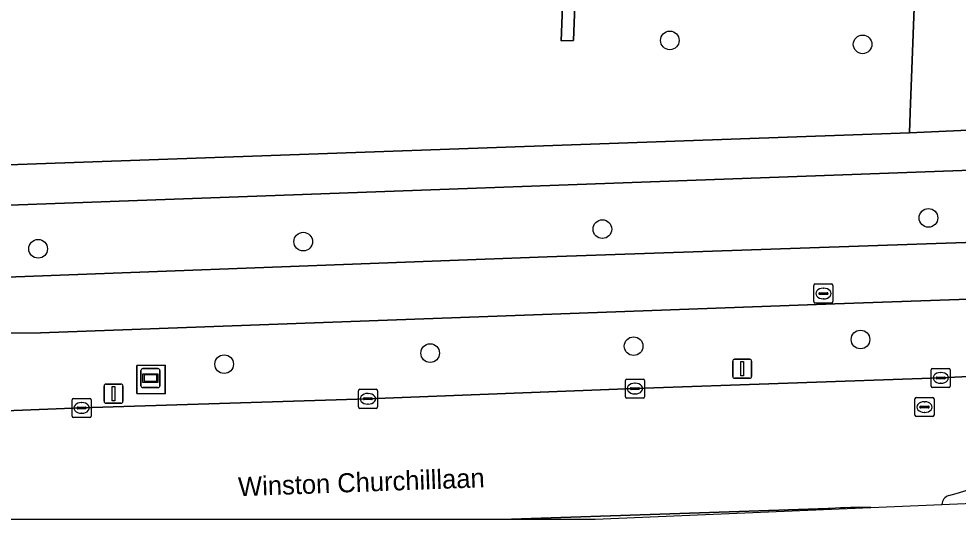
# Model space of a CAD drawing. Extents: x 160077 to 160948, y 386481 to 387498.
# Drawn here: x 160718.36 to 160767.62, y 386481.46 to 386507.72 of the extents above; entities that cross this region are included whole.
import ezdxf

# ---------------------------------------------------------------- set-up
doc = ezdxf.new("R2010")
doc.units = 0
for name, color, linetype in [('IMGEO_Berm_groen', 7, 'Continuous'), ('IMGEO_Boom', 7, 'Continuous'), ('IMGEO_Fietspad_gesloten', 7, 'Continuous'), ('IMGEO_Groenvoorziening', 7, 'Continuous'), ('IMGEO_Kolk', 7, 'Continuous'), ('IMGEO_Lichtmast', 7, 'Continuous'), ('IMGEO_Muur', 7, 'Continuous'), ('IMGEO_Openbare_ruimte_label', 7, 'Continuous'), ('IMGEO_OVBaan_gesloten', 7, 'Continuous'), ('IMGEO_Reclamebord', 7, 'Continuous'), ('IMGEO_Rijbaan_regionaal_gesloten', 7, 'Continuous'), ('IMGEO_Rioolput', 7, 'Continuous'), ('IMGEO_Terreindeel_open', 7, 'Continuous'), ('IMGEO_Voetpad_open', 7, 'Continuous')]:
    doc.layers.add(name, color=color, linetype=linetype)

msp = doc.modelspace()

# ---------------------------------------------------------------- linework, layer by layer
at = {"layer": 'IMGEO_Berm_groen'}
for points in [[(160704.366, 386493.808), (160710.76, 386493.904), (160746.073, 386495.229), (160795.555, 386496.918), (160846.258, 386498.845), (160857.099, 386499.339), (160881.721, 386500.275), (160881.582, 386503.838)], [(160881.582, 386503.838), (160795.648, 386500.737), (160772.623, 386499.926), (160713.046, 386497.77), (160709.763, 386497.665)], [(160919.312, 386499.487), (160918.332, 386499.173), (160917.075, 386498.989), (160915.942, 386498.909), (160889.501, 386497.575), (160877.287, 386497.058), (160857.617, 386496.34), (160851.372, 386496.133), (160838.485, 386495.507), (160805.753, 386494.317), (160761.157, 386492.764), (160719.493, 386491.242), (160716.709, 386491.225), (160708.775, 386490.836)], [(160705.652, 386486.799), (160709.667, 386486.839), (160721.654, 386487.302), (160736.667, 386487.78), (160750.669, 386488.317), (160766.704, 386488.877), (160779.092, 386489.478), (160802.415, 386490.254), (160825.789, 386491.128), (160842.714, 386491.684), (160848.147, 386491.879), (160859.228, 386492.225), (160859.576, 386492.237), (160866.651, 386492.485), (160888.151, 386493.182), (160896.42, 386493.486), (160905.808, 386494.187), (160906.65, 386494.25), (160908.865, 386494.432)], [(160766.762, 386482.237), (160857.532, 386486.102), (160921.261, 386488.666), (160921.008, 386490.521)]]:
    msp.add_lwpolyline(points, dxfattribs=at)
msp.add_lwpolyline([(160726.042, 386488.049), (160724.541, 386488.053), (160724.556, 386489.531), (160726.03, 386489.546)], close=True, dxfattribs=at)
for centre, radius, start, end in [((160739.472, 386574.651), 96.017, 286.73475, 290.67812), ((160767.276, 386482.21), 0.515, 107.7427, 177.0103)]:
    msp.add_arc(centre, radius, start, end, dxfattribs=at)
at = {"layer": 'IMGEO_Boom'}
for centre in [(160752.498, 386506.583), (160762.605, 386506.375), (160766.057, 386497.27), (160748.96, 386496.682), (160733.274, 386496.027), (160719.372, 386495.65), (160762.496, 386490.892), (160739.931, 386490.177), (160750.597, 386490.541), (160729.127, 386489.597)]:
    msp.add_circle(centre, 0.489, dxfattribs=at)
at = {"layer": 'IMGEO_Fietspad_gesloten'}
for points in [[(160914.399, 386501.812), (160885.952, 386500.445), (160883.531, 386500.38), (160881.721, 386500.275), (160857.099, 386499.339), (160846.258, 386498.845), (160795.555, 386496.918), (160746.073, 386495.229), (160710.76, 386493.904), (160704.366, 386493.808)], [(160708.775, 386490.836), (160716.709, 386491.225), (160719.493, 386491.242), (160761.157, 386492.764), (160805.753, 386494.317), (160838.485, 386495.507), (160851.372, 386496.133), (160857.617, 386496.34), (160877.287, 386497.058), (160889.501, 386497.575), (160915.942, 386498.909), (160917.075, 386498.989), (160918.332, 386499.173), (160919.312, 386499.487), (160922.02, 386501.254), (160922.272, 386501.354), (160922.763, 386497.76)]]:
    msp.add_lwpolyline(points, dxfattribs=at)
at = {"layer": 'IMGEO_Groenvoorziening'}
for points in [[(160709.611, 386499.781), (160712.868, 386499.888), (160765.063, 386501.74), (160765.097, 386502.806), (160765.56, 386514.693), (160766.307, 386533.87), (160734.612, 386535.274), (160734.036, 386535.299), (160715.952, 386544.434), (160703.836, 386545.572), (160703.598, 386545.594), (160701.218, 386545.623), (160701.118, 386543.56), (160701.24, 386543.556), (160701.275, 386544.399), (160701.799, 386544.393), (160701.07, 386525.864), (160709.017, 386525.535), (160709.018, 386525.455), (160709.476, 386525.459)], [(160719.145, 386522.932), (160719.428, 386522.892), (160719.419, 386522.946), (160733.707, 386522.399), (160733.855, 386526.015), (160748.172, 386525.483), (160747.778, 386515.338), (160747.437, 386506.571), (160746.792, 386506.566), (160747.039, 386512.934), (160719.574, 386511.722)]]:
    msp.add_lwpolyline(points, dxfattribs=at)
at = {"layer": 'IMGEO_Kolk'}
for p, q in [((160766.203, 386488.451), (160766.203, 386489.303)), ((160766.278, 386489.377), (160767.13, 386489.377)), ((160766.691, 386489.157), (160766.716, 386489.157)), ((160767.204, 386489.303), (160767.204, 386488.451)), ((160750.168, 386487.891), (160750.168, 386488.743)), ((160750.243, 386488.817), (160751.095, 386488.817)), ((160750.656, 386488.597), (160750.681, 386488.597)), ((160751.169, 386488.743), (160751.169, 386487.891)), ((160766.462, 386488.871), (160766.462, 386488.883)), ((160766.9, 386488.834), (160766.502, 386488.834)), ((160766.505, 386488.92), (160766.903, 386488.92)), ((160766.714, 386488.597), (160766.689, 386488.597)), ((160766.946, 386488.883), (160766.946, 386488.871)), ((160736.166, 386487.354), (160736.166, 386488.206)), ((160736.241, 386488.28), (160737.093, 386488.28)), ((160737.167, 386488.206), (160737.167, 386487.354)), ((160750.427, 386488.311), (160750.427, 386488.323)), ((160750.865, 386488.274), (160750.467, 386488.274)), ((160750.47, 386488.36), (160750.868, 386488.36)), ((160750.911, 386488.323), (160750.911, 386488.311)), ((160767.13, 386488.377), (160766.278, 386488.377)), ((160721.153, 386486.876), (160721.153, 386487.728)), ((160721.228, 386487.802), (160722.08, 386487.802)), ((160722.154, 386487.728), (160722.154, 386486.876)), ((160736.425, 386487.774), (160736.425, 386487.786)), ((160736.863, 386487.737), (160736.465, 386487.737)), ((160736.468, 386487.823), (160736.866, 386487.823)), ((160736.654, 386488.06), (160736.679, 386488.06)), ((160736.909, 386487.786), (160736.909, 386487.774)), ((160751.095, 386487.817), (160750.243, 386487.817)), ((160750.679, 386488.037), (160750.654, 386488.037)), ((160721.412, 386487.296), (160721.412, 386487.308)), ((160721.85, 386487.259), (160721.452, 386487.259)), ((160721.455, 386487.345), (160721.853, 386487.345)), ((160721.641, 386487.582), (160721.666, 386487.582)), ((160721.896, 386487.308), (160721.896, 386487.296)), ((160737.093, 386487.28), (160736.241, 386487.28)), ((160736.677, 386487.5), (160736.652, 386487.5)), ((160722.08, 386486.802), (160721.228, 386486.802)), ((160721.664, 386487.022), (160721.639, 386487.022))]:
    msp.add_line(p, q, dxfattribs=at)
for points in [[(160766.203, 386488.451), (160766.203, 386489.303)], [(160766.278, 386489.377), (160767.13, 386489.377)], [(160767.204, 386489.303), (160767.204, 386488.451)], [(160750.168, 386487.891), (160750.168, 386488.743)], [(160750.243, 386488.817), (160751.095, 386488.817)], [(160751.169, 386488.743), (160751.169, 386487.891)], [(160736.166, 386487.354), (160736.166, 386488.206)], [(160736.241, 386488.28), (160737.093, 386488.28)], [(160737.167, 386488.206), (160737.167, 386487.354)], [(160767.13, 386488.377), (160766.278, 386488.377)], [(160721.153, 386486.876), (160721.153, 386487.728)], [(160721.228, 386487.802), (160722.08, 386487.802)], [(160722.154, 386487.728), (160722.154, 386486.876)], [(160751.095, 386487.817), (160750.243, 386487.817)], [(160737.093, 386487.28), (160736.241, 386487.28)], [(160722.08, 386486.802), (160721.228, 386486.802)]]:
    msp.add_lwpolyline(points, dxfattribs=at)
for centre, radius, start, end in [((160766.28, 386489.301), 0.0765, 91.552, 178.448), ((160766.28, 386489.301), 0.0765, 91.552, 178.448), ((160767.128, 386489.301), 0.0765, 1.552, 88.448), ((160767.128, 386489.301), 0.0765, 1.552, 88.448), ((160750.245, 386488.741), 0.0765, 91.552, 178.448), ((160750.245, 386488.741), 0.0765, 91.552, 178.448), ((160751.093, 386488.741), 0.0765, 1.552, 88.448), ((160751.093, 386488.741), 0.0765, 1.552, 88.448), ((160766.502, 386488.88), 0.0403, 85.8775, 175.7526), ((160766.499, 386488.87), 0.0366, 178.938, 274.7102), ((160766.903, 386488.877), 0.043, 264.8664, 352.4533), ((160766.907, 386488.882), 0.0386, 1.7309, 96.639), ((160736.243, 386488.204), 0.0765, 91.552, 178.448), ((160736.243, 386488.204), 0.0765, 91.552, 178.448), ((160737.091, 386488.204), 0.0765, 1.552, 88.448), ((160737.091, 386488.204), 0.0765, 1.552, 88.448), ((160750.467, 386488.32), 0.0403, 85.8775, 175.7526), ((160750.464, 386488.31), 0.0366, 178.938, 274.7102), ((160750.868, 386488.317), 0.043, 264.8664, 352.4533), ((160750.872, 386488.322), 0.0386, 1.7309, 96.639), ((160766.28, 386488.453), 0.0765, 181.552, 268.448), ((160766.28, 386488.453), 0.0765, 181.552, 268.448), ((160767.128, 386488.453), 0.0765, 271.552, 358.448), ((160767.128, 386488.453), 0.0765, 271.552, 358.448), ((160721.23, 386487.726), 0.0765, 91.552, 178.448), ((160721.23, 386487.726), 0.0765, 91.552, 178.448), ((160722.078, 386487.726), 0.0765, 1.552, 88.448), ((160722.078, 386487.726), 0.0765, 1.552, 88.448), ((160736.465, 386487.783), 0.0403, 85.8775, 175.7526), ((160736.462, 386487.773), 0.0366, 178.938, 274.7102), ((160736.866, 386487.78), 0.043, 264.8664, 352.4533), ((160736.87, 386487.785), 0.0386, 1.7309, 96.639), ((160750.245, 386487.893), 0.0765, 181.552, 268.448), ((160750.245, 386487.893), 0.0765, 181.552, 268.448), ((160751.093, 386487.893), 0.0765, 271.552, 358.448), ((160751.093, 386487.893), 0.0765, 271.552, 358.448), ((160721.452, 386487.305), 0.0403, 85.8775, 175.7526), ((160721.449, 386487.295), 0.0366, 178.938, 274.7102), ((160721.853, 386487.302), 0.043, 264.8664, 352.4533), ((160721.857, 386487.307), 0.0386, 1.7309, 96.639), ((160736.243, 386487.356), 0.0765, 181.552, 268.448), ((160736.243, 386487.356), 0.0765, 181.552, 268.448), ((160737.091, 386487.356), 0.0765, 271.552, 358.448), ((160737.091, 386487.356), 0.0765, 271.552, 358.448), ((160721.23, 386486.878), 0.0765, 181.552, 268.448), ((160721.23, 386486.878), 0.0765, 181.552, 268.448), ((160722.078, 386486.878), 0.0765, 271.552, 358.448), ((160722.078, 386486.878), 0.0765, 271.552, 358.448)]:
    msp.add_arc(centre, radius, start, end, dxfattribs=at)
for centre, major_axis, ratio, start_param, end_param in [((160766.69, 386488.877), (-0.387, 0.002), 0.722429, 4.712389, 7.853982), ((160766.715, 386488.877), (-0.39, 0.002), 0.717154, 1.570796, 4.712389), ((160750.655, 386488.317), (-0.387, 0.002), 0.722429, 4.712389, 7.853982), ((160750.68, 386488.317), (-0.39, 0.002), 0.717154, 1.570796, 4.712389), ((160736.653, 386487.78), (-0.387, 0.002), 0.722429, 4.712389, 7.853982), ((160736.678, 386487.78), (-0.39, 0.002), 0.717154, 1.570796, 4.712389), ((160721.64, 386487.302), (-0.387, 0.002), 0.722429, 4.712389, 7.853982), ((160721.665, 386487.302), (-0.39, 0.002), 0.717154, 1.570796, 4.712389)]:
    msp.add_ellipse(centre, major_axis=major_axis, ratio=ratio, start_param=start_param, end_param=end_param, dxfattribs=at)
at = {"layer": 'IMGEO_Lichtmast'}
for p, q in [((160755.794, 386488.957), (160755.794, 386489.757)), ((160755.794, 386489.757), (160755.794, 386488.957)), ((160755.894, 386489.857), (160756.684, 386489.857)), ((160756.684, 386489.857), (160755.894, 386489.857)), ((160756.784, 386489.757), (160756.784, 386488.957)), ((160756.784, 386488.957), (160756.784, 386489.757)), ((160756.684, 386488.857), (160755.894, 386488.857)), ((160755.894, 386488.857), (160756.684, 386488.857)), ((160722.827, 386487.65), (160722.827, 386488.45)), ((160722.827, 386488.45), (160722.827, 386487.65)), ((160722.927, 386488.55), (160723.717, 386488.55)), ((160723.717, 386488.55), (160722.927, 386488.55)), ((160723.817, 386488.45), (160723.817, 386487.65)), ((160723.817, 386487.65), (160723.817, 386488.45)), ((160723.717, 386487.55), (160722.927, 386487.55)), ((160722.927, 386487.55), (160723.717, 386487.55))]:
    msp.add_line(p, q, dxfattribs=at)
for points in [[(160756.214, 386489.732), (160756.364, 386489.732), (160756.364, 386488.982), (160756.214, 386488.982), (160756.214, 386489.732)], [(160723.247, 386488.425), (160723.397, 386488.425), (160723.397, 386487.675), (160723.247, 386487.675), (160723.247, 386488.425)]]:
    msp.add_lwpolyline(points, dxfattribs=at)
for centre, start, end in [((160755.894, 386489.757), 90, 180), ((160755.894, 386489.757), 90, 180), ((160756.684, 386489.757), 0, 90), ((160756.684, 386489.757), 360, 90), ((160755.894, 386488.957), 180, 270), ((160755.894, 386488.957), 180, 270), ((160756.684, 386488.957), 270, 0), ((160756.684, 386488.957), 270, 0), ((160722.927, 386488.45), 90, 180), ((160722.927, 386488.45), 90, 180), ((160723.717, 386488.45), 0, 90), ((160723.717, 386488.45), 360, 90), ((160722.927, 386487.65), 180, 270), ((160722.927, 386487.65), 180, 270), ((160723.717, 386487.65), 270, 0), ((160723.717, 386487.65), 270, 0)]:
    msp.add_arc(centre, 0.1, start, end, dxfattribs=at)
at = {"layer": 'IMGEO_Muur'}
msp.add_lwpolyline([(160719.406, 386522.299), (160734.302, 386521.742), (160734.46, 386525.356), (160747.504, 386524.888), (160747.134, 386515.361), (160747.059, 386513.449), (160747.039, 386512.934), (160746.792, 386506.566), (160747.437, 386506.571), (160747.778, 386515.338), (160748.172, 386525.483), (160733.855, 386526.015), (160733.707, 386522.399), (160719.419, 386522.946), (160719.428, 386522.892), (160719.145, 386522.932)], dxfattribs=at)
at = {"layer": 'IMGEO_OVBaan_gesloten'}
msp.add_lwpolyline([(160760.918, 386482.033), (160760.808, 386482.017), (160744.193, 386481.463), (160748.579, 386481.463), (160763.029, 386482.078)], dxfattribs=at)
msp.add_arc((160762.58, 386453.747), 28.335, 89.0928, 93.3628, dxfattribs=at)
at = {"layer": 'IMGEO_Reclamebord'}
for p, q in [((160724.765, 386488.465), (160724.765, 386489.265)), ((160724.765, 386489.265), (160724.765, 386488.465)), ((160724.865, 386489.365), (160725.655, 386489.365)), ((160725.655, 386489.365), (160724.865, 386489.365)), ((160725.755, 386489.265), (160725.755, 386488.465)), ((160725.755, 386488.465), (160725.755, 386489.265)), ((160725.655, 386488.365), (160724.865, 386488.365)), ((160724.865, 386488.365), (160725.655, 386488.365))]:
    msp.add_line(p, q, dxfattribs=at)
for points in [[(160724.866, 386489.097), (160725.654, 386489.097), (160725.654, 386488.633), (160724.866, 386488.633), (160724.866, 386489.097)], [(160724.931, 386489.032), (160724.931, 386488.698), (160725.589, 386488.698), (160725.589, 386489.032), (160724.931, 386489.032)]]:
    msp.add_lwpolyline(points, dxfattribs=at)
for centre, start, end in [((160724.865, 386489.265), 90, 180), ((160724.865, 386489.265), 90, 180), ((160725.655, 386489.265), 0, 90), ((160725.655, 386489.265), 360, 90), ((160724.865, 386488.465), 180, 270), ((160724.865, 386488.465), 180, 270), ((160725.655, 386488.465), 270, 0), ((160725.655, 386488.465), 270, 0)]:
    msp.add_arc(centre, 0.1, start, end, dxfattribs=at)
at = {"layer": 'IMGEO_Rijbaan_regionaal_gesloten'}
for points in [[(160908.865, 386494.432), (160906.65, 386494.25), (160905.808, 386494.187), (160896.42, 386493.486), (160888.151, 386493.182), (160866.651, 386492.485), (160859.576, 386492.237), (160859.228, 386492.225), (160848.147, 386491.879), (160842.714, 386491.684), (160825.789, 386491.128), (160802.415, 386490.254), (160779.092, 386489.478), (160766.704, 386488.877), (160750.669, 386488.317), (160736.667, 386487.78), (160721.654, 386487.302), (160709.667, 386486.839), (160705.652, 386486.799)], [(160763.029, 386482.078), (160766.762, 386482.237)], [(160686.916, 386481.463), (160744.193, 386481.463), (160760.808, 386482.017), (160760.918, 386482.033)]]:
    msp.add_lwpolyline(points, dxfattribs=at)
for centre, radius, start, end in [((160739.472, 386574.651), 96.017, 286.73475, 290.67812), ((160767.276, 386482.21), 0.515, 107.7427, 177.0103), ((160762.58, 386453.747), 28.335, 89.0928, 93.3628)]:
    msp.add_arc(centre, radius, start, end, dxfattribs=at)
at = {"layer": 'IMGEO_Rioolput'}
for p, q in [((160760.05, 386492.878), (160760.05, 386493.73)), ((160760.125, 386493.804), (160760.977, 386493.804)), ((160760.538, 386493.584), (160760.563, 386493.584)), ((160761.051, 386493.73), (160761.051, 386492.878)), ((160760.309, 386493.298), (160760.309, 386493.31)), ((160760.747, 386493.261), (160760.349, 386493.261)), ((160760.352, 386493.347), (160760.75, 386493.347)), ((160760.561, 386493.024), (160760.536, 386493.024)), ((160760.793, 386493.31), (160760.793, 386493.298)), ((160760.977, 386492.804), (160760.125, 386492.804)), ((160765.351, 386486.922), (160765.351, 386487.774)), ((160765.426, 386487.848), (160766.278, 386487.848)), ((160765.839, 386487.628), (160765.864, 386487.628)), ((160766.352, 386487.774), (160766.352, 386486.922)), ((160765.61, 386487.342), (160765.61, 386487.354)), ((160766.048, 386487.305), (160765.65, 386487.305)), ((160765.653, 386487.391), (160766.051, 386487.391)), ((160766.094, 386487.354), (160766.094, 386487.342)), ((160766.278, 386486.848), (160765.426, 386486.848)), ((160765.862, 386487.068), (160765.837, 386487.068))]:
    msp.add_line(p, q, dxfattribs=at)
for points in [[(160760.05, 386492.878), (160760.05, 386493.73)], [(160760.125, 386493.804), (160760.977, 386493.804)], [(160761.051, 386493.73), (160761.051, 386492.878)], [(160760.977, 386492.804), (160760.125, 386492.804)], [(160765.351, 386486.922), (160765.351, 386487.774)], [(160765.426, 386487.848), (160766.278, 386487.848)], [(160766.352, 386487.774), (160766.352, 386486.922)], [(160766.278, 386486.848), (160765.426, 386486.848)]]:
    msp.add_lwpolyline(points, dxfattribs=at)
for centre, radius, start, end in [((160760.127, 386493.728), 0.0765, 91.552, 178.448), ((160760.127, 386493.728), 0.0765, 91.552, 178.448), ((160760.975, 386493.728), 0.0765, 1.552, 88.448), ((160760.975, 386493.728), 0.0765, 1.552, 88.448), ((160760.349, 386493.307), 0.0403, 85.8775, 175.7526), ((160760.346, 386493.297), 0.0366, 178.938, 274.7102), ((160760.75, 386493.304), 0.043, 264.8664, 352.4533), ((160760.754, 386493.309), 0.0386, 1.7309, 96.639), ((160760.127, 386492.88), 0.0765, 181.552, 268.448), ((160760.127, 386492.88), 0.0765, 181.552, 268.448), ((160760.975, 386492.88), 0.0765, 271.552, 358.448), ((160760.975, 386492.88), 0.0765, 271.552, 358.448), ((160765.428, 386487.772), 0.0765, 91.552, 178.448), ((160765.428, 386487.772), 0.0765, 91.552, 178.448), ((160766.276, 386487.772), 0.0765, 1.552, 88.448), ((160766.276, 386487.772), 0.0765, 1.552, 88.448), ((160765.65, 386487.351), 0.0403, 85.8775, 175.7526), ((160765.647, 386487.341), 0.0366, 178.938, 274.7102), ((160766.051, 386487.348), 0.043, 264.8664, 352.4533), ((160766.055, 386487.353), 0.0386, 1.7309, 96.639), ((160765.428, 386486.924), 0.0765, 181.552, 268.448), ((160765.428, 386486.924), 0.0765, 181.552, 268.448), ((160766.276, 386486.924), 0.0765, 271.552, 358.448), ((160766.276, 386486.924), 0.0765, 271.552, 358.448)]:
    msp.add_arc(centre, radius, start, end, dxfattribs=at)
for centre, major_axis, ratio, start_param, end_param in [((160760.537, 386493.304), (-0.387, 0.002), 0.722429, 4.712389, 7.853982), ((160760.562, 386493.304), (-0.39, 0.002), 0.717154, 1.570796, 4.712389), ((160765.838, 386487.348), (-0.387, 0.002), 0.722429, 4.712389, 7.853982), ((160765.863, 386487.348), (-0.39, 0.002), 0.717154, 1.570796, 4.712389)]:
    msp.add_ellipse(centre, major_axis=major_axis, ratio=ratio, start_param=start_param, end_param=end_param, dxfattribs=at)
at = {"layer": 'IMGEO_Terreindeel_open'}
msp.add_lwpolyline([(160726.042, 386488.049), (160726.03, 386489.546), (160724.556, 386489.531), (160724.541, 386488.053)], close=True, dxfattribs=at)
at = {"layer": 'IMGEO_Voetpad_open'}
for points in [[(160717.808, 386604.031), (160717.32, 386578.668), (160717.209, 386575.623), (160717.031, 386567.517), (160719.578, 386567.461), (160763.248, 386566.293), (160767.554, 386566.173), (160766.413, 386536.581), (160766.404, 386536.34), (160766.307, 386533.87), (160765.56, 386514.693), (160765.097, 386502.806), (160765.063, 386501.74), (160768.147, 386501.867)], [(160917.611, 386507.199), (160909.22, 386506.905), (160901.716, 386506.662), (160885.461, 386506.079), (160881.506, 386505.937), (160795.611, 386502.856), (160772.246, 386502.003), (160770.409, 386501.942), (160768.147, 386501.867), (160765.063, 386501.74), (160712.868, 386499.888), (160709.611, 386499.781)], [(160709.763, 386497.665), (160713.046, 386497.77), (160772.623, 386499.926), (160795.648, 386500.737), (160881.582, 386503.838), (160883.367, 386503.891), (160883.531, 386500.38), (160885.952, 386500.445), (160885.836, 386503.974), (160915.636, 386505.022), (160916.534, 386504.154), (160918.041, 386504.213), (160917.611, 386507.199)]]:
    msp.add_lwpolyline(points, dxfattribs=at)

# ---------------------------------------------------------------- texts
at = {"layer": 'IMGEO_Openbare_ruimte_label'}
msp.add_text('Winston Churchilllaan', height=1, rotation=2.1211, dxfattribs=at).set_placement((160729.877, 386482.664))

doc.saveas('drawing.dxf')
